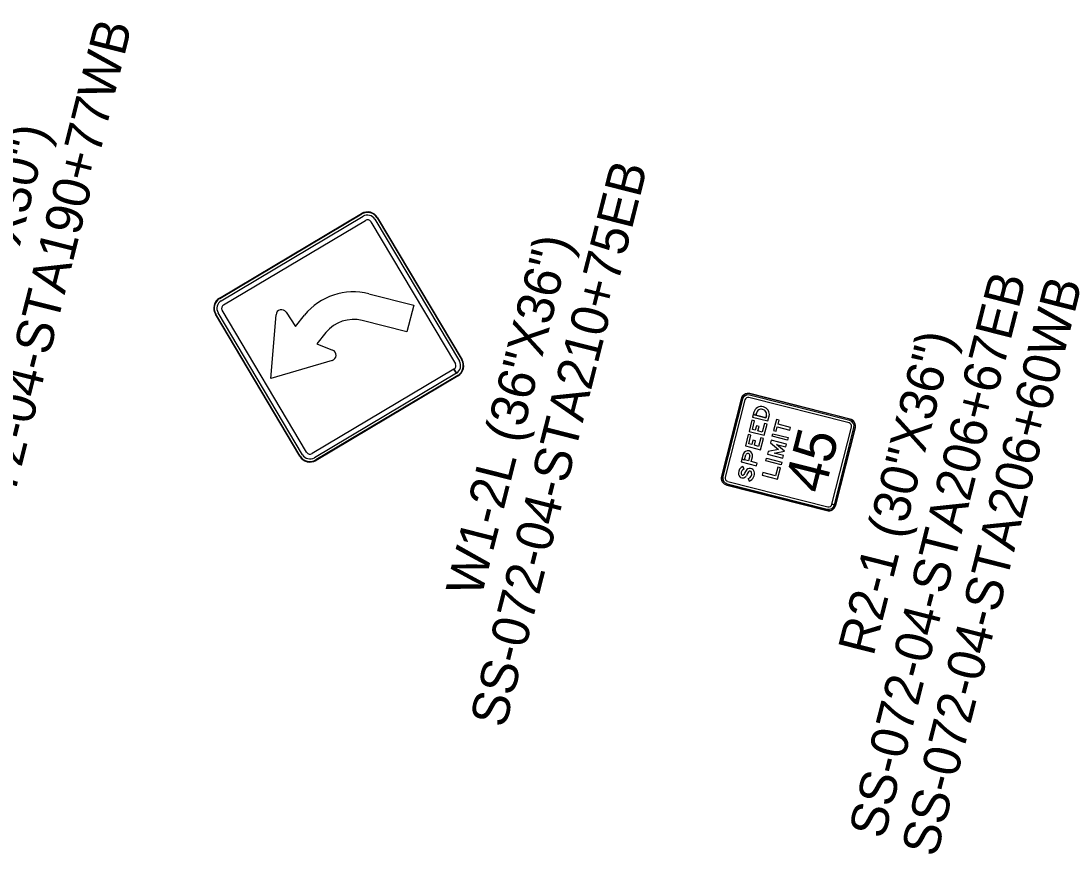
# Model space of a CAD drawing. Extents: x 670257 to 671518, y 737783 to 738188.
# Drawn here: x 670274.12 to 670281.17, y 738163.78 to 738169.43 of the extents above; entities that cross this region are included whole.
import ezdxf

# ---------------------------------------------------------------- set-up
doc = ezdxf.new("R2010")
doc.units = 0
doc.layers.add('Default', color=7, linetype='Continuous')

msp = doc.modelspace()

# ---------------------------------------------------------------- linework, layer by layer
at = {"layer": 'Default'}
for p, q in [((670275.4674, 738167.5466), (670276.4299, 738168.1196)), ((670275.4675, 738167.5465), (670276.43, 738168.1195)), ((670275.4691, 738167.5437), (670276.4316, 738168.1168)), ((670275.4784, 738167.5282), (670276.4408, 738168.1012)), ((670275.4947, 738167.5007), (670276.4572, 738168.0737)), ((670276.4299, 738168.1196), (670276.4299, 738168.1196)), ((670276.43, 738168.1195), (670276.4299, 738168.1195)), ((670276.4316, 738168.1168), (670276.4316, 738168.1168)), ((670276.4408, 738168.1012), (670276.4408, 738168.1012)), ((670276.4572, 738168.0737), (670276.4572, 738168.0737)), ((670276.5212, 738168.0808), (670276.5212, 738168.0809)), ((670276.5212, 738168.0809), (670277.0942, 738167.1184)), ((670276.5367, 738168.0901), (670277.1097, 738167.1277)), ((670276.5367, 738168.0901), (670276.5367, 738168.0901)), ((670276.5394, 738168.0918), (670276.5394, 738168.0918)), ((670276.5394, 738168.0918), (670277.1125, 738167.1293)), ((670276.5395, 738168.0917), (670276.5395, 738168.0917)), ((670276.5395, 738168.0917), (670277.1125, 738167.1293)), ((670276.4937, 738168.0645), (670277.0667, 738167.1021)), ((670276.4937, 738168.0645), (670276.4937, 738168.0645)), ((670275.4674, 738167.5465), (670275.4674, 738167.5466)), ((670275.4675, 738167.5465), (670275.4675, 738167.5465)), ((670275.4691, 738167.5437), (670275.4691, 738167.5437)), ((670275.4784, 738167.5282), (670275.4784, 738167.5282)), ((670275.4424, 738167.4386), (670275.4424, 738167.4386)), ((670276.0154, 738166.4762), (670275.4424, 738167.4386)), ((670276.031, 738166.4854), (670275.458, 738167.4478)), ((670275.458, 738167.4478), (670275.458, 738167.4478)), ((670275.4855, 738167.4642), (670275.4855, 738167.4642)), ((670276.0584, 738166.5018), (670275.4855, 738167.4642)), ((670275.4947, 738167.5007), (670275.4947, 738167.5007)), ((670276.0127, 738166.4745), (670275.4396, 738167.437)), ((670275.4396, 738167.437), (670275.4397, 738167.437)), ((670276.0127, 738166.4745), (670275.4397, 738167.4369)), ((670275.4397, 738167.4369), (670275.4397, 738167.4369)), ((670276.7387, 738167.3175), (670276.4341, 738167.3948)), ((670276.7387, 738167.3175), (670276.4341, 738167.3948)), ((670276.7387, 738167.3175), (670276.4341, 738167.3948)), ((670277.0667, 738167.1021), (670277.0667, 738167.1021)), ((670277.0942, 738167.1184), (670277.0941, 738167.1184)), ((670277.1097, 738167.1277), (670277.1097, 738167.1277)), ((670277.1125, 738167.1293), (670277.1125, 738167.1293)), ((670277.1125, 738167.1293), (670277.1125, 738167.1293)), ((670277.0574, 738167.0654), (670276.095, 738166.4925)), ((670277.0737, 738167.0379), (670276.1113, 738166.465)), ((670277.083, 738167.0225), (670276.1206, 738166.4495)), ((670277.0847, 738167.0198), (670276.1222, 738166.4467)), ((670277.0847, 738167.0198), (670276.1222, 738166.4467)), ((670277.0738, 738167.0381), (670277.0574, 738167.0656)), ((670277.0574, 738167.0656), (670277.0574, 738167.0656)), ((670277.0574, 738167.0654), (670277.0737, 738167.0379)), ((670277.0738, 738167.0381), (670277.0738, 738167.0381)), ((670277.0847, 738167.0198), (670277.083, 738167.0225)), ((670277.083, 738167.0225), (670277.083, 738167.0225)), ((670277.083, 738167.0225), (670277.0847, 738167.0198)), ((670277.0847, 738167.0198), (670277.0847, 738167.0198)), ((670279.7402, 738166.7175), (670279.0617, 738166.8896)), ((670279.0638, 738166.8976), (670279.0638, 738166.8976)), ((670279.7423, 738166.7256), (670279.0638, 738166.8976)), ((670279.7427, 738166.7272), (670279.0642, 738166.8993)), ((670279.7427, 738166.7272), (670279.0642, 738166.8993)), ((670279.0034, 738166.8631), (670278.8707, 738166.3397)), ((670279.0034, 738166.8631), (670278.8707, 738166.3397)), ((670279.0051, 738166.8627), (670278.8723, 738166.3392)), ((670279.0131, 738166.8606), (670278.8804, 738166.3372)), ((670279.0293, 738166.8565), (670278.8965, 738166.3331)), ((670279.0051, 738166.8627), (670279.0051, 738166.8627)), ((670279.7361, 738166.7013), (670279.0576, 738166.8734)), ((670279.1721, 738166.7363), (670279.1755, 738166.7496)), ((670279.1857, 738166.7139), (670279.194, 738166.7465)), ((670279.6203, 738166.1497), (670279.753, 738166.673)), ((670279.6364, 738166.1456), (670279.7692, 738166.6689)), ((670279.6445, 738166.1434), (670279.7772, 738166.6668)), ((670279.6461, 738166.143), (670279.7788, 738166.6664)), ((670279.6461, 738166.143), (670279.7788, 738166.6664)), ((670279.7423, 738166.7256), (670279.7423, 738166.7256)), ((670279.7772, 738166.6668), (670279.7772, 738166.6668)), ((670276.0127, 738166.4745), (670276.0127, 738166.4745)), ((670276.0127, 738166.4745), (670276.0127, 738166.4745)), ((670276.0154, 738166.4762), (670276.0154, 738166.4762)), ((670276.031, 738166.4854), (670276.031, 738166.4854)), ((670276.0584, 738166.5018), (670276.0585, 738166.5018)), ((670276.095, 738166.4925), (670276.095, 738166.4925)), ((670276.1113, 738166.465), (670276.1113, 738166.4651)), ((670279.0636, 738166.4765), (670279.0551, 738166.443)), ((670279.0732, 738166.4384), (670279.0817, 738166.4719)), ((670276.1206, 738166.4495), (670276.1206, 738166.4495)), ((670276.1222, 738166.4467), (670276.1222, 738166.4467)), ((670276.1222, 738166.4467), (670276.1222, 738166.4467)), ((670279.0242, 738166.3886), (670279.0161, 738166.4054)), ((670279.0242, 738166.3886), (670279.0161, 738166.4054)), ((670279.0242, 738166.3886), (670279.0161, 738166.4054)), ((670278.8723, 738166.3392), (670278.8723, 738166.3392)), ((670279.0518, 738166.323), (670279.0589, 738166.307)), ((670279.0518, 738166.323), (670279.0589, 738166.307)), ((670279.0518, 738166.323), (670279.0589, 738166.307)), ((670278.9069, 738166.2789), (670279.5853, 738166.1068)), ((670278.9069, 738166.2789), (670279.5853, 738166.1068)), ((670278.9073, 738166.2805), (670279.5857, 738166.1084)), ((670278.9073, 738166.2805), (670278.9073, 738166.2805)), ((670278.9093, 738166.2886), (670279.5878, 738166.1165)), ((670278.9134, 738166.3047), (670279.5919, 738166.1327)), ((670279.5858, 738166.1084), (670279.5857, 738166.1084)), ((670279.6364, 738166.1454), (670279.6202, 738166.1495)), ((670279.6203, 738166.1497), (670279.6364, 738166.1456)), ((670279.6461, 738166.143), (670279.6445, 738166.1434)), ((670279.6445, 738166.1434), (670279.6445, 738166.1434)), ((670279.6445, 738166.1434), (670279.6461, 738166.143))]:
    msp.add_line(p, q, dxfattribs=at)
for points in [[(670276.4799, 738167.5755), (670276.7846, 738167.4982), (670276.7387, 738167.3175)], [(670276.4799, 738167.5755), (670276.7846, 738167.4982), (670276.7387, 738167.3175)], [(670276.4799, 738167.5755), (670276.7846, 738167.4982), (670276.7387, 738167.3175)], [(670275.9192, 738167.4515), (670275.9824, 738167.355), (670276.0448, 738167.4316)], [(670275.9192, 738167.4515), (670275.9824, 738167.355), (670276.0448, 738167.4316)], [(670275.9192, 738167.4515), (670275.9824, 738167.355), (670276.0448, 738167.4316)], [(670276.231, 738167.1244), (670275.8152, 738167.0022), (670275.8509, 738167.4341)], [(670276.231, 738167.1244), (670275.8152, 738167.0022), (670275.8509, 738167.4341)], [(670276.231, 738167.1244), (670275.8152, 738167.0022), (670275.8509, 738167.4341)], [(670276.1893, 738167.3138), (670276.127, 738167.2373), (670276.2342, 738167.1949)], [(670276.1893, 738167.3138), (670276.127, 738167.2373), (670276.2342, 738167.1949)], [(670276.1893, 738167.3138), (670276.127, 738167.2373), (670276.2342, 738167.1949)], [(670279.0906, 738166.7727), (670279.0823, 738166.7401), (670279.1857, 738166.7139)], [(670279.1755, 738166.7496), (670279.1721, 738166.7363), (670279.0868, 738166.7579), (670279.0823, 738166.7401), (670279.1857, 738166.7139), (670279.194, 738166.7465)], [(670279.1755, 738166.7496), (670279.1721, 738166.7363), (670279.0868, 738166.7579), (670279.0823, 738166.7401), (670279.1857, 738166.7139), (670279.194, 738166.7465)], [(670279.0906, 738166.7727), (670279.0868, 738166.7579), (670279.1049, 738166.7533), (670279.1083, 738166.7667)], [(670279.0906, 738166.7727), (670279.0868, 738166.7579), (670279.1049, 738166.7533), (670279.1083, 738166.7667)], [(670279.1083, 738166.7667), (670279.1049, 738166.7533), (670279.1721, 738166.7363)], [(670279.0184, 738166.4879), (670279.0053, 738166.4366), (670279.1087, 738166.4104), (670279.1133, 738166.4282), (670279.0732, 738166.4384)], [(670279.0099, 738166.4545), (670279.0053, 738166.4366), (670279.1087, 738166.4104), (670279.1133, 738166.4282), (670279.0732, 738166.4384), (670279.0817, 738166.4719)], [(670279.0099, 738166.4545), (670279.0053, 738166.4366), (670279.1087, 738166.4104), (670279.1133, 738166.4282), (670279.0732, 738166.4384), (670279.0817, 738166.4719)], [(670279.0184, 738166.4879), (670279.0099, 738166.4545), (670279.028, 738166.4499), (670279.0365, 738166.4834)], [(670279.0184, 738166.4879), (670279.0099, 738166.4545), (670279.028, 738166.4499), (670279.0365, 738166.4834)], [(670279.0636, 738166.4765), (670279.0551, 738166.443), (670279.0099, 738166.4545)], [(670279.0636, 738166.4765), (670279.0551, 738166.443), (670279.0099, 738166.4545)], [(670279.0551, 738166.443), (670279.028, 738166.4499), (670279.0365, 738166.4834)]]:
    msp.add_lwpolyline(points, dxfattribs=at)
for points in [[(670279.1622, 738166.6971), (670279.1475, 738166.639), (670279.1186, 738166.6464), (670279.1264, 738166.6771), (670279.1083, 738166.6817), (670279.1005, 738166.6509), (670279.0803, 738166.6561), (670279.095, 738166.7141), (670279.0769, 738166.7187), (670279.0577, 738166.6429), (670279.161, 738166.6166), (670279.1803, 738166.6925)], [(670279.1622, 738166.6971), (670279.1475, 738166.639), (670279.1186, 738166.6464), (670279.1264, 738166.6771), (670279.1083, 738166.6817), (670279.1005, 738166.6509), (670279.0803, 738166.6561), (670279.095, 738166.7141), (670279.0769, 738166.7187), (670279.0577, 738166.6429), (670279.161, 738166.6166), (670279.1803, 738166.6925)], [(670279.1622, 738166.6971), (670279.1475, 738166.639), (670279.1186, 738166.6464), (670279.1264, 738166.6771), (670279.1083, 738166.6817), (670279.1005, 738166.6509), (670279.0803, 738166.6561), (670279.095, 738166.7141), (670279.0769, 738166.7187), (670279.0577, 738166.6429), (670279.161, 738166.6166), (670279.1803, 738166.6925)], [(670279.2424, 738166.6445), (670279.2497, 738166.6735), (670279.335, 738166.6519), (670279.3396, 738166.6697), (670279.2543, 738166.6913), (670279.2616, 738166.7204), (670279.2435, 738166.725), (670279.2243, 738166.6491)], [(670279.2424, 738166.6445), (670279.2497, 738166.6735), (670279.335, 738166.6519), (670279.3396, 738166.6697), (670279.2543, 738166.6913), (670279.2616, 738166.7204), (670279.2435, 738166.725), (670279.2243, 738166.6491)], [(670279.2424, 738166.6445), (670279.2497, 738166.6735), (670279.335, 738166.6519), (670279.3396, 738166.6697), (670279.2543, 738166.6913), (670279.2616, 738166.7204), (670279.2435, 738166.725), (670279.2243, 738166.6491)], [(670279.1375, 738166.5998), (670279.1228, 738166.5418), (670279.094, 738166.5491), (670279.1018, 738166.5799), (670279.0837, 738166.5845), (670279.0759, 738166.5537), (670279.0556, 738166.5588), (670279.0703, 738166.6169), (670279.0522, 738166.6215), (670279.033, 738166.5456), (670279.1364, 738166.5194), (670279.1556, 738166.5952)], [(670279.1375, 738166.5998), (670279.1228, 738166.5418), (670279.094, 738166.5491), (670279.1018, 738166.5799), (670279.0837, 738166.5845), (670279.0759, 738166.5537), (670279.0556, 738166.5588), (670279.0703, 738166.6169), (670279.0522, 738166.6215), (670279.033, 738166.5456), (670279.1364, 738166.5194), (670279.1556, 738166.5952)], [(670279.1375, 738166.5998), (670279.1228, 738166.5418), (670279.094, 738166.5491), (670279.1018, 738166.5799), (670279.0837, 738166.5845), (670279.0759, 738166.5537), (670279.0556, 738166.5588), (670279.0703, 738166.6169), (670279.0522, 738166.6215), (670279.033, 738166.5456), (670279.1364, 738166.5194), (670279.1556, 738166.5952)], [(670279.3177, 738166.5837), (670279.2143, 738166.6099), (670279.2189, 738166.6277), (670279.3223, 738166.6015)], [(670279.3177, 738166.5837), (670279.2143, 738166.6099), (670279.2189, 738166.6277), (670279.3223, 738166.6015)], [(670279.3177, 738166.5837), (670279.2143, 738166.6099), (670279.2189, 738166.6277), (670279.3223, 738166.6015)], [(670279.2291, 738166.4956), (670279.2989, 738166.5096), (670279.2442, 738166.5552), (670279.3065, 738166.5394), (670279.311, 738166.5572), (670279.2076, 738166.5834), (670279.2031, 738166.5654), (670279.2575, 738166.5201), (670279.188, 738166.5062), (670279.1835, 738166.4882), (670279.2869, 738166.462), (670279.2914, 738166.4798)], [(670279.2291, 738166.4956), (670279.2989, 738166.5096), (670279.2442, 738166.5552), (670279.3065, 738166.5394), (670279.311, 738166.5572), (670279.2076, 738166.5834), (670279.2031, 738166.5654), (670279.2575, 738166.5201), (670279.188, 738166.5062), (670279.1835, 738166.4882), (670279.2869, 738166.462), (670279.2914, 738166.4798)], [(670279.2291, 738166.4956), (670279.2989, 738166.5096), (670279.2442, 738166.5552), (670279.3065, 738166.5394), (670279.311, 738166.5572), (670279.2076, 738166.5834), (670279.2031, 738166.5654), (670279.2575, 738166.5201), (670279.188, 738166.5062), (670279.1835, 738166.4882), (670279.2869, 738166.462), (670279.2914, 738166.4798)], [(670279.2756, 738166.4177), (670279.1722, 738166.4439), (670279.1768, 738166.4617), (670279.2802, 738166.4355)], [(670279.2756, 738166.4177), (670279.1722, 738166.4439), (670279.1768, 738166.4617), (670279.2802, 738166.4355)], [(670279.2756, 738166.4177), (670279.1722, 738166.4439), (670279.1768, 738166.4617), (670279.2802, 738166.4355)], [(670279.2702, 738166.3963), (670279.2521, 738166.4009), (670279.2374, 738166.3428), (670279.1521, 738166.3644), (670279.1476, 738166.3466), (670279.251, 738166.3204)], [(670279.2702, 738166.3963), (670279.2521, 738166.4009), (670279.2374, 738166.3428), (670279.1521, 738166.3644), (670279.1476, 738166.3466), (670279.251, 738166.3204)], [(670279.2702, 738166.3963), (670279.2521, 738166.4009), (670279.2374, 738166.3428), (670279.1521, 738166.3644), (670279.1476, 738166.3466), (670279.251, 738166.3204)]]:
    msp.add_lwpolyline(points, close=True, dxfattribs=at)
for centre, major_axis, ratio, start_param, end_param in [((670276.4708, 738168.0509), (-0.0196, -0.0775), 0.999975, 2.356194, 3.926991), ((670276.4708, 738168.0508), (-0.0196, -0.0775), 0.999975, 2.356194, 3.926991), ((670276.4708, 738168.0508), (-0.0189, -0.0744), 0.999975, 2.356194, 3.926991), ((670276.4708, 738168.0508), (-0.0144, -0.0568), 0.999975, 2.356194, 3.926991), ((670276.4708, 738168.0508), (-0.0065, -0.0258), 0.999975, 2.356194, 3.926991), ((670276.3752, 738167.1624), (-0.1048, -0.4131), 0.999987, 3.141593, 4.277148), ((670276.3752, 738167.1624), (-0.1048, -0.4131), 0.999987, 3.141593, 4.277148), ((670276.3752, 738167.1624), (-0.1048, -0.4131), 0.999987, 3.141593, 4.277148), ((670275.5083, 738167.4779), (-0.0196, -0.0775), 0.999975, 3.926991, 5.497787), ((670275.5084, 738167.4778), (-0.0196, -0.0775), 0.999975, 3.926991, 5.497787), ((670275.5084, 738167.4778), (-0.0189, -0.0744), 0.999975, 3.926991, 5.497787), ((670275.5084, 738167.4778), (-0.0144, -0.0568), 0.999975, 3.926991, 5.497787), ((670275.5084, 738167.4778), (-0.0065, -0.0258), 0.999975, 3.926991, 5.497787), ((670275.888, 738167.4311), (-0.0092, -0.0361), 0.999987, 2.399157, 4.8784), ((670275.888, 738167.4311), (-0.0092, -0.0361), 0.999987, 2.399157, 4.8784), ((670275.888, 738167.4311), (-0.0092, -0.0361), 0.999987, 2.399157, 4.8784), ((670276.3752, 738167.1624), (0.0589, 0.2323), 0.999987, 0, 1.135555), ((670276.3752, 738167.1624), (0.0589, 0.2323), 0.999987, 0, 1.135555), ((670276.3752, 738167.1624), (0.0589, 0.2323), 0.999987, 0, 1.135555), ((670276.2205, 738167.1602), (0.0092, 0.0361), 0.999987, 3.675895, 6.155139), ((670276.2205, 738167.1602), (0.0092, 0.0361), 0.999987, 3.675895, 6.155139), ((670276.2205, 738167.1602), (0.0092, 0.0361), 0.999987, 3.675895, 6.155139), ((670277.0438, 738167.0884), (-0.0065, -0.0258), 0.999975, 0.785398, 2.356194), ((670277.0438, 738167.0884), (-0.0144, -0.0568), 0.999975, 0.785398, 2.356194), ((670277.0438, 738167.0884), (-0.0189, -0.0744), 0.999975, 0.785398, 2.356194), ((670277.0438, 738167.0884), (-0.0196, -0.0775), 0.999975, 0.785398, 2.356194), ((670277.0438, 738167.0884), (-0.0196, -0.0775), 0.999975, 0.785398, 2.356194), ((670279.0519, 738166.8508), (0.0123, 0.0485), 0.99995, 0, 1.570796), ((670279.0519, 738166.8508), (0.0123, 0.0485), 0.99995, 0, 1.570796), ((670279.0519, 738166.8508), (0.0119, 0.0468), 0.99995, 0, 1.570796), ((670279.0519, 738166.8508), (0.0098, 0.0388), 0.99995, 0, 1.570796), ((670279.0519, 738166.8508), (0.0057, 0.0226), 0.99995, 0, 1.570796), ((670279.1403, 738166.7614), (-0.0494, 0.0125), 0.985049, 4.66648, 6.308552), ((670279.1403, 738166.7614), (-0.0494, 0.0125), 0.985049, 4.66648, 6.308552), ((670279.1403, 738166.7614), (-0.0494, 0.0125), 0.985049, 4.66648, 6.308552), ((670279.1448, 738166.7603), (-0.0494, 0.0125), 0.985049, 3.116226, 4.758298), ((670279.1448, 738166.7603), (-0.0494, 0.0125), 0.985049, 3.116226, 4.758298), ((670279.1448, 738166.7603), (-0.0494, 0.0125), 0.985049, 3.116226, 4.758298), ((670279.1407, 738166.7605), (-0.0321, 0.0081), 0.985049, 4.662786, 6.345315), ((670279.1407, 738166.7605), (-0.0321, 0.0081), 0.985049, 4.662785, 6.345315), ((670279.1407, 738166.7605), (-0.0321, 0.0081), 0.985049, 4.662785, 6.345315), ((670279.1439, 738166.7597), (-0.0321, 0.0081), 0.985049, 3.079463, 4.761992), ((670279.1439, 738166.7597), (-0.0321, 0.0081), 0.985049, 3.079463, 4.761992), ((670279.1439, 738166.7597), (-0.0321, 0.0081), 0.985049, 3.079463, 4.761992), ((670279.7304, 738166.6787), (0.0057, 0.0226), 0.99995, 4.712389, 6.283185), ((670279.7304, 738166.6787), (0.0098, 0.0388), 0.99995, 4.712389, 6.283185), ((670279.7304, 738166.6787), (0.0119, 0.0468), 0.99995, 4.712389, 6.283185), ((670279.7304, 738166.6787), (0.0123, 0.0485), 0.99995, 4.712389, 6.283185), ((670279.7304, 738166.6787), (0.0123, 0.0485), 0.99995, 4.712389, 6.283185), ((670276.0813, 738166.5154), (-0.0196, -0.0775), 0.999975, 5.497787, 7.068583), ((670276.0813, 738166.5154), (-0.0196, -0.0775), 0.999975, 5.497787, 7.068583), ((670276.0813, 738166.5154), (-0.0189, -0.0744), 0.999975, 5.497787, 7.068583), ((670276.0813, 738166.5154), (-0.0144, -0.0568), 0.999975, 5.497787, 7.068583), ((670276.0813, 738166.5154), (-0.0065, -0.0258), 0.999975, 5.497787, 7.068583), ((670279.0499, 738166.4799), (-0.0317, 0.008), 0.985049, 3.141593, 6.283185), ((670279.0499, 738166.4799), (-0.0317, 0.008), 0.985049, 3.141593, 6.283185), ((670279.0499, 738166.4799), (-0.0317, 0.008), 0.985049, 3.141593, 6.283185), ((670279.05, 738166.48), (-0.0136, 0.0034), 0.985049, 3.141593, 6.283185), ((670279.05, 738166.48), (-0.0136, 0.0034), 0.985049, 3.141593, 6.283185), ((670279.05, 738166.48), (-0.0136, 0.0034), 0.985049, 3.141593, 6.283185), ((670279.0379, 738166.3585), (-0.0507, 0.0129), 0.985049, 5.39109, 6.512443), ((670279.0379, 738166.3585), (-0.0507, 0.0129), 0.985049, 5.39109, 6.512443), ((670279.0379, 738166.3585), (-0.0507, 0.0129), 0.985049, 5.39109, 6.512443), ((670279.0377, 738166.3587), (-0.0322, 0.0082), 0.985049, 5.379097, 6.621038), ((670279.0377, 738166.3587), (-0.0322, 0.0082), 0.985049, 5.379097, 6.621038), ((670279.0377, 738166.3587), (-0.0322, 0.0082), 0.985049, 5.379097, 6.621038), ((670279.0637, 738166.3618), (-0.0303, 0.0077), 0.985049, 3.730745, 5.946234), ((670279.0637, 738166.3618), (-0.0303, 0.0077), 0.985049, 3.730745, 5.946234), ((670279.0637, 738166.3618), (-0.0303, 0.0077), 0.985049, 3.730745, 5.946234), ((670278.9192, 738166.3274), (0.0123, 0.0485), 0.99995, 1.570796, 3.141593), ((670278.9192, 738166.3274), (0.0123, 0.0485), 0.99995, 1.570796, 3.141593), ((670278.9192, 738166.3274), (0.0119, 0.0468), 0.99995, 1.570796, 3.141593), ((670278.9192, 738166.3274), (0.0098, 0.0388), 0.99995, 1.570796, 3.141593), ((670278.9192, 738166.3274), (0.0057, 0.0226), 0.99995, 1.570796, 3.141593), ((670279.0193, 738166.3576), (-0.0326, 0.0083), 0.985049, 0.188309, 0.774198), ((670279.0193, 738166.3576), (-0.0326, 0.0083), 0.985049, 0.188309, 0.774198), ((670279.0193, 738166.3576), (-0.0326, 0.0083), 0.985049, 0.188309, 0.774198), ((670279.0143, 738166.3563), (-0.0278, 0.0071), 0.985049, 0.820678, 2.88985), ((670279.0143, 738166.3563), (-0.0278, 0.0071), 0.985049, 0.820678, 2.88985), ((670279.0143, 738166.3563), (-0.0278, 0.0071), 0.985049, 0.820678, 2.88985), ((670279.0143, 738166.3561), (-0.00929, 0.00236), 0.985049, 0.275374, 2.821771), ((670279.0143, 738166.3561), (-0.00929, 0.00236), 0.985049, 0.275374, 2.821771), ((670279.0143, 738166.3561), (-0.00929, 0.00236), 0.985049, 0.275374, 2.821771), ((670290.3983, 738160.3153), (-12.4934, 3.1686), 0.985049, 6.03777, 6.040278), ((670290.3983, 738160.3153), (-12.4934, 3.1686), 0.985049, 6.03777, 6.040278), ((670290.3983, 738160.3153), (-12.4934, 3.1686), 0.985049, 6.03777, 6.040278), ((670279.2907, 738166.2261), (-0.2685, 0.0681), 0.985049, 5.985413, 6.094332), ((670279.2907, 738166.2261), (-0.2685, 0.0681), 0.985049, 5.985413, 6.094332), ((670279.2907, 738166.2261), (-0.2685, 0.0681), 0.985049, 5.985413, 6.094332), ((670279.0401, 738166.3571), (-0.0353, 0.009), 0.985049, 2.139887, 3.613921), ((670279.0401, 738166.3571), (-0.0353, 0.009), 0.985049, 2.139887, 3.613921), ((670279.0401, 738166.3571), (-0.0353, 0.009), 0.985049, 2.139887, 3.613921), ((670279.0639, 738166.3627), (-0.0116, 0.0029), 0.985049, 3.590487, 5.988914), ((670279.0639, 738166.3627), (-0.0116, 0.0029), 0.985049, 3.590487, 5.988914), ((670279.0639, 738166.3627), (-0.0116, 0.0029), 0.985049, 3.590487, 5.988914), ((670279.0402, 738166.3581), (-0.0533, 0.0135), 0.985049, 2.16317, 3.653035), ((670279.0402, 738166.3581), (-0.0533, 0.0135), 0.985049, 2.16317, 3.653035), ((670279.0402, 738166.3581), (-0.0533, 0.0135), 0.985049, 2.16317, 3.653035), ((670279.5976, 738166.1553), (0.0123, 0.0485), 0.99995, 3.141593, 4.712389), ((670279.5976, 738166.1553), (0.0123, 0.0485), 0.99995, 3.141593, 4.712389), ((670279.5976, 738166.1553), (0.0119, 0.0468), 0.99995, 3.141593, 4.712389), ((670279.5976, 738166.1553), (0.0098, 0.0388), 0.99995, 3.141593, 4.712389), ((670279.5976, 738166.1553), (0.0057, 0.0226), 0.99995, 3.141593, 4.712389)]:
    msp.add_ellipse(centre, major_axis=major_axis, ratio=ratio, start_param=start_param, end_param=end_param, dxfattribs=at)

# ---------------------------------------------------------------- texts
for s, height, rotation, p in [('SS-072-04-STA190+77WB', 0.25, 75.95043, (670273.8984, 738165.4929)), ('D1-2 (66"X30")', 0.25, 75.95043, (670273.7671, 738166.5129)), ('SS-072-04-STA210+75EB', 0.25, 75.76855, (670277.4046, 738164.6266)), ('W1-2L (36"X36")', 0.25, 75.76855, (670277.2421, 738165.5116)), ('SS-072-04-STA206+67EB', 0.25, 75.76855, (670279.9732, 738163.8734)), ('SS-072-04-STA206+60WB', 0.25, 75.76855, (670280.3289, 738163.7507)), ('R2-1 (30"X36")', 0.25, 75.76855, (670279.9007, 738165.1132)), ('45', 0.28, 75.76855, (670279.5664, 738166.212))]:
    msp.add_text(s, height=height, rotation=rotation, dxfattribs=at).set_placement(p)

doc.saveas('drawing.dxf')
